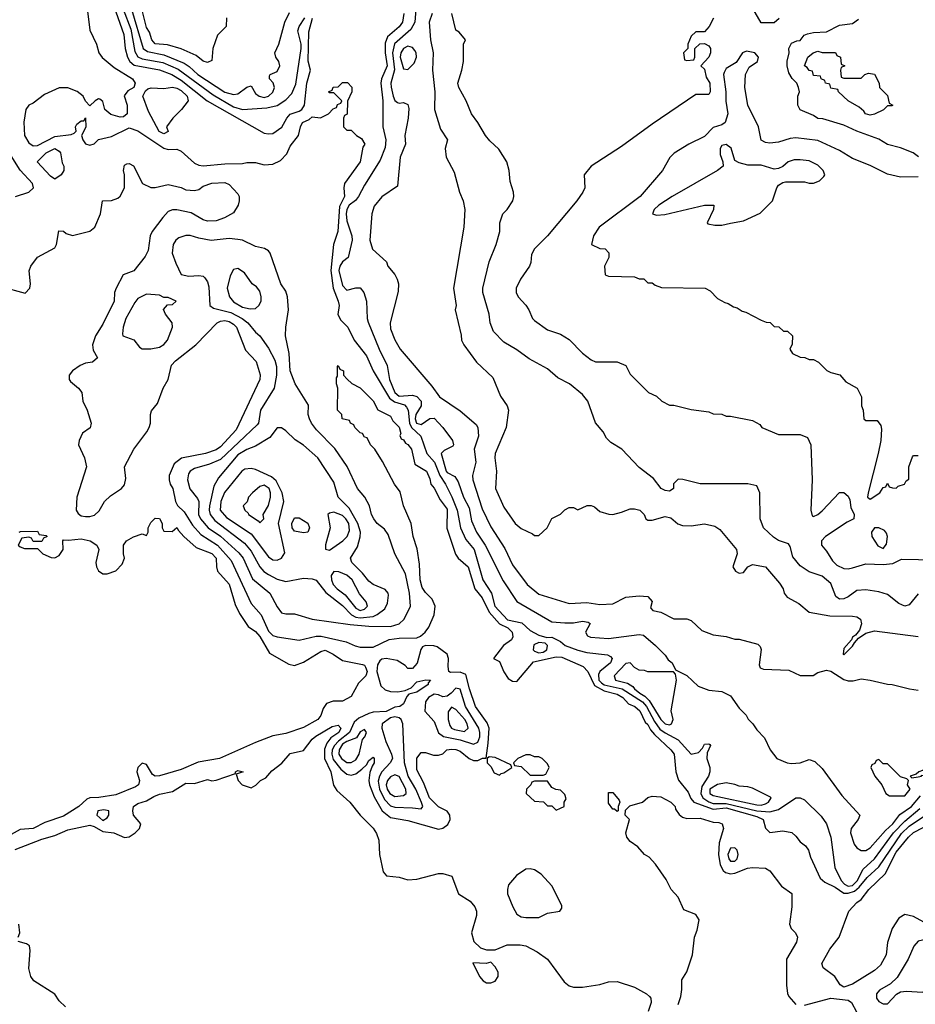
# Model space of a CAD drawing. Header units: inches. Extents: x 1793389 to 1900389, y 320802 to 470796.
# Tile 518 of 656: x 1880288 to 1884398, y 380662 to 385182. Entities that reach past the tile are written whole.
import ezdxf

# ---------------------------------------------------------------- set-up
doc = ezdxf.new("R2010")
doc.units = ezdxf.units.IN
doc.header["$MEASUREMENT"] = 0
doc.layers.add('B8388', color=7, linetype='Continuous')

msp = doc.modelspace()

# ---------------------------------------------------------------- linework, layer by layer
at = {"layer": 'B8388', "color": 2}
for points, elevation in [([(1880594, 385270), (1880610, 385134), (1880640.7, 385070), (1880650.8, 385030), (1880667.5, 385007.5), (1880722, 384962), (1880806, 384910), (1880818, 384890), (1880812, 384870), (1880784.5, 384855.5), (1880767.3, 384832.7), (1880781, 384790), (1880782, 384750), (1880764.7, 384735.3), (1880750, 384734), (1880707, 384747), (1880679, 384770), (1880670, 384806), (1880656.4, 384816.4), (1880650, 384818), (1880634, 384810), (1880610, 384786), (1880590, 384808), (1880579, 384830), (1880551.6, 384851.6), (1880510, 384869.6), (1880470, 384869.6), (1880401.6, 384838.4), (1880350, 384799), (1880330, 384789), (1880317.3, 384770), (1880307.9, 384712.1), (1880310.2, 384650.2), (1880330, 384615.8), (1880350, 384602.6), (1880370, 384604.6), (1880450, 384645.3), (1880525.2, 384654.8), (1880539, 384661), (1880548, 384670), (1880544, 384690), (1880550, 384702), (1880570, 384718), (1880582, 384718), (1880590, 384732), (1880591.1, 384688.9), (1880572, 384650), (1880578, 384630), (1880590, 384612), (1880610, 384606), (1880630, 384612), (1880650, 384632), (1880710, 384644.9), (1880790, 384686), (1880830, 384671), (1880950, 384591.3), (1880970, 384586), (1881010, 384586.8), (1881030, 384578.8), (1881090, 384522.8), (1881110, 384514), (1881130, 384510.6), (1881230, 384520.4), (1881310, 384522), (1881330, 384526.8), (1881370, 384526), (1881410, 384514.8), (1881450, 384518.8), (1881485.1, 384534.9), (1881514, 384566), (1881530, 384601), (1881567.6, 384650), (1881577, 384690), (1881586.6, 384710), (1881615.9, 384724.1), (1881630, 384736.3), (1881668.4, 384731.6), (1881706, 384750), (1881727.3, 384772.7), (1881742, 384778), (1881747.3, 384792.7), (1881762, 384798), (1881766, 384810), (1881730, 384846), (1881710, 384846), (1881706, 384850), (1881722, 384858), (1881727.3, 384872.7), (1881750, 384874), (1881770, 384894), (1881792.7, 384892.7), (1881811.6, 384871.6), (1881812, 384850), (1881792.7, 384807.3), (1881791.6, 384748.4), (1881778, 384742), (1881774, 384730), (1881774, 384690), (1881790, 384674), (1881810, 384674), (1881834, 384650), (1881856.9, 384636.9), (1881871.3, 384610), (1881862.8, 384597.2), (1881850.5, 384530), (1881778, 384430), (1881774.9, 384410), (1881778.4, 384370), (1881756, 384324), (1881748.2, 384210), (1881728.2, 384150), (1881716.5, 384030), (1881726.7, 383950), (1881750.3, 383890), (1881753.7, 383870), (1881748.2, 383828.2), (1881762.2, 383802.2), (1881793.4, 383770), (1881823, 383710), (1881879.4, 383639.4), (1881910.4, 383570), (1881984.5, 383444.5), (1882008.1, 383428.1), (1882053.3, 383413.3), (1882063.2, 383403.2), (1882070.2, 383390.2), (1882077, 383330), (1882085.6, 383310), (1882128.5, 383270), (1882156.9, 383190), (1882192.3, 383150), (1882216.3, 383090), (1882242, 383050), (1882270.9, 382990.9), (1882295.5, 382930), (1882311.6, 382850), (1882335.8, 382795.8), (1882373.4, 382750), (1882413.7, 382610), (1882453.7, 382550), (1882469.1, 382490), (1882527.2, 382427.2), (1882592.6, 382412.6), (1882630, 382378.8), (1882670, 382356.3), (1882706.4, 382346.4), (1882730, 382346.8), (1882770, 382328), (1882790.7, 382310), (1882850, 382287.2), (1882890, 382277.6), (1882986, 382266), (1882999.5, 382259.5), (1883007.3, 382250), (1882998.4, 382230), (1882950.3, 382190), (1882943.6, 382176.4), (1882946, 382150), (1882957.8, 382137.8), (1882970, 382128.8), (1883052, 382110), (1883146, 382050), (1883163.8, 382030), (1883201, 381961), (1883225.9, 381925.9), (1883250, 381908.1), (1883310, 381876.4), (1883370, 381810.4), (1883402.5, 381817.5), (1883422, 381838), (1883430, 381856), (1883450, 381858), (1883454.4, 381854.4), (1883458, 381850), (1883442.8, 381817.2), (1883441, 381790), (1883454.8, 381750), (1883454.8, 381730), (1883448.2, 381710), (1883418.3, 381661.7), (1883413.7, 381630), (1883422.8, 381610), (1883450, 381591), (1883470, 381583.3), (1883530, 381584.7), (1883670, 381550.7), (1883730, 381545.3), (1883770, 381555.8), (1883850, 381610.7), (1883870, 381610.8), (1883890, 381601), (1883965.8, 381525.8), (1883990.5, 381490.5), (1884010.6, 381429.4), (1884028.2, 381290), (1884058.2, 381230), (1884073.3, 381213.3), (1884090, 381204.2), (1884110, 381208), (1884131.3, 381228.7), (1884157.7, 381282.3), (1884210.5, 381329.5), (1884297.8, 381450), (1884350, 381503.2), (1884418.2, 381561.8)], 190), ([(1880710.4, 385270), (1880766.6, 385113.4), (1880772.8, 385050), (1880783.6, 385010), (1880794.3, 384990), (1880813.7, 384973.7), (1880930, 384951.3), (1880986, 384930), (1881030, 384903.6), (1881148.6, 384808.6), (1881410, 384660.7), (1881430, 384657.3), (1881450, 384658.8), (1881491.8, 384688.2), (1881513.6, 384730), (1881530, 384748.2), (1881570, 384761.1), (1881582.9, 384770), (1881594.7, 384790), (1881606.4, 384890), (1881623.1, 384950), (1881611.8, 384991.8), (1881614.7, 385125.3), (1881631.7, 385188.3)], 194), ([(1881238, 385190), (1881235.3, 385150), (1881195.3, 385110), (1881175.3, 385050), (1881170, 384994), (1881150, 384984.7), (1881130, 384991.3), (1881097.5, 385017.5), (1881030, 385047.7), (1880966, 385066), (1880910, 385070.8), (1880894, 385090), (1880884.1, 385124.1), (1880870, 385146), (1880844, 385250)], 206), ([(1882108.2, 385250), (1882101.3, 385170), (1882083.4, 385136.6), (1882008.7, 385071.3), (1881999, 385030), (1882008.5, 384951.5), (1881992, 384890), (1881992.2, 384872.2), (1882002.6, 384830), (1882010, 384810.8), (1882022.3, 384802.3), (1882030, 384798), (1882050, 384801), (1882070, 384792), (1882073.4, 384773.4), (1882070.5, 384729.5), (1882056, 384650), (1882058.8, 384610), (1882034, 384550), (1882022, 384418), (1881950, 384368.7), (1881914.8, 384325.2), (1881904, 384290), (1881894.8, 384170), (1881907.7, 384127.7), (1881971.3, 384070), (1881978, 384050), (1882010, 384012), (1882021, 383990), (1882026, 383970), (1882025.4, 383934.6), (1881987.7, 383790), (1881990, 383762), (1882010, 383712), (1882034.8, 383670), (1882179.9, 383499.9), (1882214.8, 383450), (1882310, 383386.8), (1882383.4, 383323.4), (1882390.6, 383310), (1882393, 383270), (1882374, 383210), (1882381.6, 383150), (1882366.7, 383090), (1882367, 383070), (1882410, 382936), (1882450, 382854), (1882514.7, 382754.7), (1882550, 382678.8), (1882617.3, 382590), (1882670, 382545.5), (1882810, 382502), (1882890, 382507.3), (1882950, 382497.1), (1883010, 382500.5), (1883070, 382530.5), (1883130, 382537.3), (1883170, 382534.8), (1883191, 382511), (1883182, 382482), (1883194, 382470), (1883230, 382462.8), (1883290, 382431.3), (1883350, 382431.3), (1883370, 382424.7), (1883418.8, 382378.8), (1883470, 382358), (1883530, 382351.3), (1883570, 382338), (1883590, 382338), (1883675.3, 382315.3), (1883685.4, 382305.4), (1883690.7, 382290.7), (1883680.5, 382220.5), (1883686.2, 382206.2), (1883700.4, 382200.4), (1883816.8, 382196.8), (1883870, 382172), (1883891.6, 382171.6), (1883928.4, 382171.6), (1883950, 382184.7), (1883990, 382196), (1884010, 382191), (1884070, 382153.4), (1884090, 382146.8), (1884112.9, 382147.1), (1884150, 382156), (1884190.9, 382150.9), (1884270, 382131.3), (1884290.9, 382130.9), (1884371.1, 382111.1), (1884410, 382104.7)], 198), ([(1883772.7, 385187.3), (1883750, 385168), (1883690, 385168), (1883652.9, 385232.9)], 210), ([(1880762.9, 385230), (1880797.6, 385137.6), (1880816.3, 385036.3), (1880830, 385011.8), (1880850, 385002.6), (1880945.8, 384985.8), (1881015.2, 384955.2), (1881176.2, 384836.2), (1881270, 384781.8), (1881310, 384768.9), (1881422.7, 384777.3), (1881470, 384788), (1881510, 384813.4), (1881536.6, 384843.4), (1881554.9, 384885.1), (1881579.7, 385050), (1881579.7, 385070), (1881565.1, 385130), (1881570.9, 385150), (1881597.3, 385190)], 198), ([(1880801.8, 385230), (1880854.9, 385050), (1880875.5, 385035.5), (1880950, 385021.1), (1881042.3, 384982.3), (1881066.5, 384966.5), (1881105.7, 384930), (1881230, 384849), (1881270, 384838.4), (1881290, 384841.6), (1881330, 384871.3), (1881350, 384878), (1881370, 384843), (1881387.3, 384830), (1881410, 384825.2), (1881430, 384830.3), (1881450, 384848.5), (1881456.9, 384870), (1881451.7, 384891.7), (1881434, 384910), (1881435.3, 384924.7), (1881438, 384930), (1881470, 384944), (1881482, 384970), (1881478, 384990), (1881464, 385010), (1881459, 385030), (1881477.2, 385070), (1881505.2, 385170), (1881525.6, 385214.4)], 202), ([(1882050.2, 385210), (1882044.6, 385170), (1882030, 385149.7), (1881976.5, 385103.5), (1881965.3, 385074.7), (1881965.8, 385030), (1881974.2, 384970), (1881948.8, 384910), (1881944.6, 384890), (1881954.9, 384810), (1881954.6, 384690), (1881967.6, 384630), (1881965.3, 384594.7), (1881942.3, 384537.7), (1881870, 384422.7), (1881843.1, 384370), (1881828.4, 384351.6), (1881800.8, 384330), (1881788.6, 384310), (1881785.8, 384290), (1881790, 384258), (1881812.4, 384190), (1881814, 384170), (1881795.5, 384090), (1881770, 384069.6), (1881757.8, 384050), (1881752.4, 384030), (1881770, 383961), (1881790, 383940.7), (1881830, 383951), (1881850, 383950.8), (1881866.8, 383930), (1881879.1, 383890), (1881882, 383810), (1881887.1, 383792.9), (1881937, 383670), (1881974.7, 383594.7), (1881985.3, 383530), (1882010, 383470.4), (1882030, 383454.4), (1882090, 383458), (1882110, 383452.2), (1882130.5, 383430), (1882130.8, 383410), (1882105.6, 383370), (1882102.5, 383350), (1882108.4, 383330), (1882130, 383324.2), (1882170, 383350.7), (1882190, 383353.4), (1882230.5, 383310), (1882274, 383250), (1882278.8, 383230), (1882275.2, 383224.8), (1882235.3, 383204.7), (1882221.6, 383190), (1882244.9, 383110), (1882250, 383103.1), (1882284.7, 383084.7), (1882300.7, 383060.7), (1882325.3, 382990), (1882350, 382941), (1882361.7, 382881.7), (1882384.4, 382830), (1882423.7, 382770), (1882506.4, 382606.4), (1882570, 382510.7), (1882730, 382417.6), (1882790, 382413.1), (1882830, 382413.7), (1882870, 382420.4), (1882897.1, 382417.1), (1882906, 382410), (1882884, 382370), (1882893.4, 382353.4), (1882907, 382347), (1882990, 382341.3), (1883130, 382360.5), (1883150, 382357.3), (1883206, 382310), (1883250, 382264.7), (1883264, 382244), (1883282, 382230), (1883298, 382198), (1883350, 382171.3), (1883402, 382122), (1883450, 382104.7), (1883510, 382098), (1883550, 382078), (1883590, 382022), (1883622, 381990), (1883631.1, 381971.1), (1883652, 381950), (1883670, 381922), (1883705.4, 381885.4), (1883732, 381830), (1883762, 381790), (1883810, 381770.8), (1883830, 381767.3), (1883870, 381770.8), (1883910, 381786), (1883936.8, 381776.8), (1883970, 381744.7), (1884061.1, 381621.1), (1884142.8, 381530), (1884134.8, 381510), (1884103, 381470), (1884100.5, 381450), (1884117.3, 381397.3), (1884130, 381380.7), (1884150, 381367.7), (1884170, 381368.2), (1884190, 381380.5), (1884260.2, 381459.8), (1884294.7, 381490), (1884326.7, 381533.3), (1884379.7, 381570), (1884420.8, 381619.2)], 194), ([(1882180.3, 385210), (1882167.4, 385170), (1882173, 385090), (1882185.5, 385030), (1882182, 384950), (1882193, 384850), (1882191, 384770), (1882219.8, 384679.8), (1882251, 384630), (1882241, 384590), (1882244.7, 384550), (1882282, 384482), (1882306, 384390), (1882322.8, 384350), (1882330.8, 384310), (1882326.8, 384230), (1882278.8, 383950), (1882290.8, 383870), (1882286.8, 383850), (1882314.4, 383734.4), (1882316, 383710), (1882326, 383690), (1882384.7, 383610), (1882459.8, 383539.8), (1882493.7, 383453.7), (1882524.7, 383410), (1882531.3, 383390), (1882520.7, 383310), (1882470.7, 383190), (1882468, 383170), (1882476.3, 383110), (1882470.8, 383030), (1882510, 382944.7), (1882561, 382870), (1882590, 382846), (1882642, 382822), (1882650, 382814), (1882670, 382814), (1882708, 382850), (1882730, 382892), (1882770, 382912), (1882790, 382931.3), (1882810, 382942), (1882830, 382942), (1882850, 382932), (1882891.6, 382951.6), (1882910, 382952), (1882925.4, 382945.4), (1882950, 382924.7), (1882991.6, 382911.6), (1883010, 382911.3), (1883050, 382921), (1883090, 382936), (1883110, 382936), (1883134, 382930), (1883154, 382910), (1883162, 382890), (1883170, 382884.7), (1883190, 382884.7), (1883250, 382901), (1883276, 382896), (1883307.9, 382867.9), (1883330, 382860.7), (1883370, 382858), (1883430, 382867.7), (1883477.5, 382857.5), (1883501.1, 382841.1), (1883578, 382750), (1883581, 382730), (1883561, 382670), (1883572, 382650), (1883590, 382641), (1883610, 382644.7), (1883629.2, 382670.8), (1883650, 382681), (1883710, 382671), (1883775.2, 382595.2), (1883790.8, 382570), (1883796, 382550), (1883810, 382531.3), (1883862.5, 382502.5), (1883910, 382462.8), (1884005.2, 382445.2), (1884110, 382444), (1884130, 382440.7), (1884146, 382430), (1884151, 382409), (1884141, 382379), (1884123.5, 382356.5), (1884110, 382348), (1884104.9, 382335.1), (1884070, 382295.3), (1884066, 382270), (1884070, 382266.8), (1884110, 382306), (1884118, 382322), (1884137.2, 382342.8), (1884170, 382366), (1884210, 382376), (1884410, 382351.3)], 202), ([(1884410, 382546.8), (1884370, 382496.3), (1884350, 382490.5), (1884322, 382502), (1884270, 382543), (1884230, 382556.3), (1884170, 382564.9), (1884130, 382562), (1884090, 382533.4), (1884070, 382524.2), (1884050, 382522), (1884033.5, 382533.5), (1884010, 382594), (1883970, 382626.8), (1883910, 382646.8), (1883870, 382674.8), (1883835.5, 382715.5), (1883823.5, 382763.5), (1883815.9, 382775.9), (1883770, 382790.7), (1883746.4, 382806.4), (1883701, 382850), (1883686, 382890), (1883684.7, 383010), (1883670, 383042), (1883630, 383051), (1883410, 383051.3), (1883331.1, 383071.1), (1883310, 383072), (1883288.4, 383051.6), (1883288, 383030), (1883278, 383022), (1883270, 383018), (1883250, 383021), (1883232, 383030), (1883196.3, 383076.3), (1883130, 383126.8), (1883051, 383210), (1883000.4, 383240.4), (1882981.1, 383261.1), (1882966, 383290), (1882930.6, 383330.6), (1882894.8, 383430), (1882870, 383461), (1882811.3, 383510), (1882758, 383538), (1882710, 383578.8), (1882625.2, 383625.2), (1882570, 383666), (1882510, 383701), (1882462.8, 383750), (1882447.3, 383790), (1882442.8, 383830), (1882414, 383930), (1882414, 383950), (1882442.8, 384070), (1882474.8, 384150), (1882491, 384210), (1882491.3, 384250), (1882504.7, 384290), (1882524.7, 384310), (1882551, 384350), (1882556, 384370), (1882554.8, 384390), (1882538.8, 384438.8), (1882534, 384490), (1882524, 384530), (1882487.1, 384587.1), (1882445.2, 384625.2), (1882426, 384650), (1882390.8, 384710), (1882360.7, 384750), (1882336.3, 384810), (1882302.8, 384870), (1882298.8, 384890), (1882317.3, 384950), (1882324, 384990), (1882324.7, 385070), (1882334, 385090), (1882304.7, 385124.7), (1882290, 385134), (1882271, 385210)], 206), ([(1883471.6, 385188.4), (1883452, 385150), (1883430, 385126), (1883390, 385126), (1883370, 385106), (1883354, 385070), (1883354, 385050), (1883334, 385030), (1883338, 384998), (1883350, 384994), (1883382, 384998), (1883386, 385010), (1883386, 385050), (1883408.4, 385071.6), (1883430, 385072), (1883450, 385062), (1883458, 385050), (1883458, 385030), (1883451, 385010), (1883414, 384970), (1883430, 384954), (1883438, 384918), (1883454.8, 384890), (1883456, 384850), (1883450, 384838), (1883390, 384838), (1883190, 384702), (1883050, 384599), (1882910.9, 384509.1), (1882878, 384470), (1882882, 384410), (1882872, 384390), (1882844.7, 384350), (1882710.6, 384189.4), (1882650.5, 384129.5), (1882636.8, 384103.2), (1882633.4, 384066.6), (1882626.8, 384050), (1882586, 383990), (1882566.8, 383950), (1882566.8, 383930), (1882576, 383910), (1882610.9, 383870.9), (1882624.7, 383850), (1882641, 383810), (1882650, 383801), (1882710, 383758.8), (1882770, 383738.8), (1882810, 383714), (1882870, 383651), (1882910, 383621), (1882930, 383612), (1883030, 383612), (1883070, 383594), (1883090, 383554), (1883174, 383470), (1883210, 383454), (1883234, 383430), (1883270, 383412), (1883290, 383412), (1883370, 383392), (1883450, 383382), (1883470, 383372), (1883510, 383371.3), (1883530, 383362), (1883550, 383362), (1883650, 383342), (1883683.6, 383323.6), (1883694, 383310), (1883770, 383278), (1883870, 383278), (1883903.6, 383263.6), (1883918, 383230), (1883924.7, 383070), (1883918, 382930), (1883924.7, 382904.7), (1883930, 382902), (1883950, 382911.3), (1883970, 382926.8), (1884050, 383011), (1884070, 383012), (1884090, 382994), (1884097.3, 382977.3), (1884102.5, 382942.5), (1884117.3, 382910), (1884116, 382890), (1884084.6, 382875.4), (1883984.9, 382810), (1883968, 382790), (1883967.3, 382770), (1883990, 382742.8), (1884017.4, 382697.4), (1884038.2, 382678.2), (1884070, 382662.4), (1884090, 382661.3), (1884110, 382666.4), (1884170, 382684), (1884250, 382680.7), (1884295.1, 382684.9), (1884334.6, 382705.4), (1884490, 382702.8)], 210), ([(1884411.9, 384551.9), (1884388, 384570), (1884330, 384593.2), (1884270, 384609.2), (1884230, 384632.7), (1884129.4, 384669.4), (1884070, 384697), (1883972.7, 384727.3), (1883950, 384728.7), (1883930, 384742), (1883870, 384768), (1883858, 384790), (1883858, 384830), (1883866, 384850), (1883862, 384870), (1883854, 384890), (1883832.3, 384912.3), (1883817.2, 384937.2), (1883809, 384970), (1883809.3, 384990.7), (1883819, 385030), (1883818, 385050), (1883830, 385074), (1883854.6, 385085.4), (1883870, 385086.8), (1883888, 385110), (1883903.2, 385116.8), (1883930, 385123), (1883990, 385126), (1884050, 385156), (1884110, 385164.7), (1884136.5, 385183.5)], 210), ([(1884410, 384459.7), (1884330, 384458.4), (1884270, 384472.7), (1884190, 384512.7), (1884110, 384544.5), (1884050, 384582), (1883950, 384626.6), (1883850, 384639.7), (1883823.4, 384636.6), (1883770, 384619.7), (1883730, 384614.5), (1883710, 384618), (1883690, 384629.3), (1883678, 384690), (1883629.3, 384790), (1883616, 384870), (1883619, 384930), (1883636, 384964), (1883673.2, 384990), (1883678, 385010), (1883662, 385030), (1883623, 385037), (1883604.7, 385030), (1883575.2, 384984.8), (1883530, 384957), (1883520.3, 384939.7), (1883517.6, 384930), (1883528.9, 384850), (1883527.6, 384807.6), (1883537.1, 384750), (1883526, 384710), (1883510, 384699.3), (1883470, 384686.6), (1883430, 384646), (1883358, 384610), (1883290.9, 384569.1), (1883271.1, 384548.9), (1883238, 384490), (1883136, 384370), (1882946.8, 384230), (1882921, 384190), (1882912, 384150), (1882950, 384131.3), (1882974, 384130), (1882991.6, 384111.6), (1882992, 384090), (1882972, 384050), (1882974, 384010), (1882990, 384004.7), (1883110, 384002), (1883130, 383992), (1883151.6, 383991.6), (1883170, 383974), (1883190, 383974), (1883203.6, 383963.6), (1883232.7, 383952.7), (1883434, 383950), (1883456.9, 383936.9), (1883490, 383902), (1883523.6, 383883.6), (1883539.6, 383879.6), (1883563.6, 383863.6), (1883579.6, 383859.6), (1883603.6, 383843.6), (1883619.6, 383839.6), (1883690, 383802), (1883712.7, 383792.7), (1883731.6, 383791.6), (1883750, 383774), (1883771.6, 383771.6), (1883792.7, 383752.7), (1883811.6, 383751.6), (1883834, 383730), (1883832.7, 383692.7), (1883822, 383670), (1883834, 383650), (1883870, 383632), (1883891.1, 383631.1), (1883910, 383622), (1883930, 383622), (1883954, 383610), (1883991.6, 383571.6), (1884010, 383562), (1884051, 383551), (1884079.6, 383519.6), (1884131.1, 383491.1), (1884151.3, 383450), (1884151.3, 383410), (1884158, 383390), (1884162, 383350), (1884170, 383342), (1884222, 383342), (1884238.8, 383318.8), (1884242, 383302), (1884238.8, 383250), (1884227.7, 383190), (1884181.6, 383010), (1884178.8, 382990), (1884190, 382980.7), (1884235.3, 383010), (1884250, 383034), (1884262, 383038), (1884270, 383054), (1884278, 383038), (1884292.7, 383032.7), (1884310, 383032), (1884319, 383041), (1884348, 383050), (1884355.3, 383064.7), (1884367.3, 383072.7), (1884368, 383130), (1884384, 383176), (1884390, 383182), (1884410, 383182)], 214), ([(1880269, 384370), (1880329.6, 384390.4), (1880352, 384410), (1880347, 384430), (1880290.7, 384490.7), (1880250, 384557)], 190), ([(1880202.5, 383957.5), (1880313.4, 383926.6), (1880335.1, 383950), (1880338.3, 383970), (1880331.7, 384028.3), (1880339.5, 384050), (1880370, 384091.3), (1880450, 384134), (1880458, 384150), (1880467.3, 384212.7), (1880490, 384211.3), (1880501, 384201), (1880530, 384191), (1880610, 384210.7), (1880632.7, 384230), (1880659.3, 384290), (1880669, 384351), (1880710, 384351.3), (1880738, 384362), (1880750, 384372), (1880768.7, 384410), (1880768.9, 384468.9), (1880764, 384490), (1880770, 384514), (1880780.4, 384519.6), (1880790, 384522), (1880810, 384511.3), (1880852, 384430), (1880890, 384411.3), (1880910, 384411), (1880970, 384426), (1881030, 384410.8), (1881050, 384401), (1881090, 384398), (1881110, 384402), (1881130, 384418), (1881170, 384430.8), (1881230, 384434.8), (1881250, 384424.7), (1881290, 384382), (1881296, 384370), (1881296, 384350), (1881291, 384330), (1881270, 384295.3), (1881227.9, 384272.1), (1881190, 384258), (1881150, 384257), (1881130, 384263.7), (1881075.5, 384295.5), (1881010, 384309.2), (1880990, 384309), (1880970, 384302), (1880945.8, 384274.2), (1880896.3, 384210), (1880887.7, 384190), (1880877.5, 384122.5), (1880864.7, 384095.3), (1880811.5, 384028.5), (1880762.8, 384010), (1880730.3, 383949.7), (1880723.7, 383930), (1880721.1, 383890), (1880670, 383784), (1880636.3, 383730), (1880622, 383690), (1880625.5, 383665.5), (1880644.7, 383630), (1880622, 383610), (1880590, 383604.5), (1880565.5, 383594.5), (1880530, 383569.3), (1880515.5, 383550), (1880514.9, 383530), (1880521.2, 383521.2), (1880558, 383490), (1880574, 383470), (1880578.4, 383430), (1880598, 383390), (1880616, 383330), (1880611.3, 383308.7), (1880576.8, 383283.2), (1880560.5, 383250), (1880558, 383230), (1880586.4, 383170), (1880595.5, 383130), (1880550.6, 382990), (1880547.7, 382930), (1880555.9, 382915.9), (1880570, 382904), (1880590, 382900.7), (1880610, 382900.7), (1880632.1, 382907.9), (1880652.5, 382927.5), (1880677.2, 382970), (1880704.4, 382995.6), (1880756, 383030), (1880770, 383046.8), (1880776, 383076), (1880768.7, 383130), (1880812, 383210), (1880872.3, 383290), (1880882.7, 383310), (1880889.2, 383330), (1880888.7, 383370), (1880893.2, 383386.8), (1880920.2, 383419.8), (1880946, 383490), (1880969.3, 383530), (1880984.6, 383595.4), (1881003.7, 383616.3), (1881096, 383690), (1881195.1, 383790), (1881210, 383798.7), (1881230, 383801.7), (1881250, 383796.5), (1881270, 383784.9), (1881282.6, 383770), (1881324.9, 383664.9), (1881373.3, 383613.3), (1881392.1, 383552.1), (1881390.3, 383530), (1881281.1, 383298.9), (1881210, 383220.5), (1881190, 383206.9), (1881141, 383190), (1881030.3, 383169.7), (1880997.6, 383142.4), (1880974, 383090), (1880974, 383070), (1880978.8, 383050), (1880990.5, 383030), (1881003.8, 382970), (1881012, 382952), (1881043, 382923), (1881081.4, 382861.4), (1881119.1, 382819.1), (1881196.5, 382770), (1881258.7, 382698.7), (1881350, 382502.8), (1881396.3, 382450), (1881430, 382375.5), (1881450, 382355.8), (1881470, 382348.7), (1881570, 382333), (1881648, 382352), (1881671.8, 382351.8), (1881786.4, 382326.4), (1881827.1, 382307.1), (1881850, 382301.6), (1881910, 382302), (1881983.8, 382336.2), (1882030, 382343.1), (1882110, 382344.9), (1882127.2, 382352.8), (1882149, 382370), (1882166.3, 382393.7), (1882189.6, 382450.4), (1882194.5, 382490), (1882181.3, 382521.3), (1882150, 382553.2), (1882135.6, 382575.6), (1882126.3, 382610), (1882122.4, 382682.4), (1882112.3, 382752.3), (1882093.2, 382810), (1882085.2, 382870), (1882049.2, 382950), (1882034, 383014), (1882008.7, 383050), (1881953.6, 383153.6), (1881918, 383210), (1881898, 383230), (1881882, 383262), (1881870, 383266), (1881862, 383282), (1881850, 383286), (1881826, 383310), (1881822, 383322), (1881806, 383330), (1881802, 383342), (1881768, 383350), (1881766, 383370), (1881746, 383390), (1881748.7, 383490), (1881742, 383510), (1881742, 383538), (1881746, 383546), (1881746, 383590), (1881750, 383594), (1881758, 383578), (1881774, 383570), (1881774, 383550), (1881791.6, 383531.6), (1881811.6, 383511.6), (1881850, 383491.3), (1881910, 383432), (1881930.9, 383390.9), (1881990, 383362), (1882001, 383341), (1882030, 383312), (1882036.9, 383283.1), (1882032.7, 383272.7), (1882038, 383258), (1882050, 383254), (1882058, 383238), (1882070, 383231.3), (1882086, 383210), (1882102, 383142), (1882154.8, 383110), (1882170, 383074), (1882174.8, 383050), (1882190, 383031), (1882217.6, 382977.6), (1882250, 382934.8), (1882248.2, 382848.2), (1882288.4, 382728.4), (1882300.7, 382710), (1882346, 382670), (1882376.4, 382570), (1882410, 382527.3), (1882442.4, 382462.4), (1882489.3, 382409.3), (1882528, 382390), (1882548.5, 382370), (1882550.3, 382349.7), (1882544.4, 382335.6), (1882507.7, 382310), (1882462, 382250), (1882490, 382236), (1882509.1, 382189.1), (1882530, 382158.4), (1882550, 382144.9), (1882570, 382143.8), (1882645.6, 382234.4), (1882750, 382257.8), (1882775.6, 382255.6), (1882873, 382213), (1882895.3, 382190), (1882925.5, 382125.5), (1882970, 382100.6), (1883030, 382085.3), (1883055.8, 382070), (1883082, 382042), (1883110.6, 382030), (1883134, 382010), (1883157.6, 381957.6), (1883170, 381947.3), (1883182.8, 381922.8), (1883200.6, 381900.6), (1883276.3, 381830), (1883290.5, 381810), (1883298.8, 381730), (1883310.9, 381690.9), (1883355.6, 381635.6), (1883367.7, 381607.7), (1883382, 381590), (1883470, 381557.5), (1883530, 381563.5), (1883670, 381524.7), (1883700.3, 381510), (1883710.4, 381470.4), (1883730, 381450.8), (1883790, 381458.8), (1883830.4, 381450.4), (1883850, 381434), (1883868.8, 381408.8), (1883894.4, 381390), (1883908, 381370), (1883917.3, 381337.3), (1883961.7, 381241.7), (1883983.1, 381223.1), (1884030, 381200.4), (1884070, 381172.6), (1884090, 381172.7), (1884118.1, 381181.9), (1884140.7, 381199.3), (1884176.1, 381243.9), (1884230, 381293.1), (1884334.4, 381445.6), (1884370, 381479.7), (1884434.9, 381525.1)], 186), ([(1880286, 382830), (1880292.7, 382832.7), (1880370, 382834), (1880378, 382818), (1880410, 382814), (1880414, 382810), (1880398, 382802), (1880390, 382786), (1880350, 382786), (1880342, 382802), (1880330, 382806), (1880298, 382802), (1880282, 382770), (1880290, 382762), (1880310, 382754), (1880370, 382754), (1880394, 382730), (1880432.7, 382712.7), (1880450, 382712), (1880470, 382722), (1880488, 382750), (1880486, 382790), (1880490, 382794), (1880512, 382792), (1880570, 382798.8), (1880612, 382790), (1880642, 382770), (1880652, 382750), (1880638, 382690), (1880641, 382670), (1880650, 382652), (1880670, 382638), (1880690, 382638), (1880730, 382652), (1880758, 382682), (1880768.7, 382710), (1880764, 382730), (1880765.2, 382770), (1880779, 382790), (1880810, 382807.3), (1880850, 382822), (1880870, 382814), (1880878, 382830), (1880878, 382850), (1880890, 382874), (1880910, 382894), (1880930, 382892), (1880942, 382870), (1880942, 382850), (1880950, 382834), (1880987.3, 382832.7), (1881010, 382851.3), (1881016.9, 382836.9), (1881041, 382810), (1881098.5, 382758.5), (1881170, 382732.2), (1881190, 382710.5), (1881190.7, 382670.7), (1881196, 382650), (1881250, 382590.8), (1881277.6, 382497.6), (1881296.5, 382456.5), (1881336.7, 382396.7), (1881370, 382373), (1881390, 382350.5), (1881434.4, 382274.4), (1881523.4, 382223.4), (1881550, 382217.3), (1881590, 382233.4), (1881670, 382282), (1881690, 382287.7), (1881726.8, 382270), (1881770, 382240.7), (1881861.4, 382221.4), (1881870, 382218.8), (1881875.5, 382210), (1881882, 382190), (1881877.3, 382170), (1881843.1, 382136.9), (1881810, 382075.3), (1881770, 382054), (1881726.4, 382053.6), (1881696.8, 382043.2), (1881680.5, 382019.5), (1881670, 381988.7), (1881656, 381970), (1881590, 381932.3), (1881510, 381906), (1881450, 381894.5), (1881370, 381863.7), (1881204.7, 381790), (1881106.7, 381773.3), (1881030, 381739.6), (1880930, 381711.5), (1880910, 381709.6), (1880897.7, 381717.7), (1880870, 381762.7), (1880850, 381769.5), (1880830.4, 381749.6), (1880826.4, 381730), (1880838, 381690), (1880833.4, 381670), (1880819, 381661), (1880730, 381624.2), (1880651.4, 381611.4), (1880610, 381609.7), (1880596, 381604), (1880559.1, 381570), (1880490, 381525.6), (1880403.7, 381496.3), (1880350, 381469.6), (1880290, 381465.1), (1880250, 381442)], 182), ([(1880266.9, 381373.1), (1880390, 381420.4), (1880450, 381437.6), (1880510, 381463.7), (1880610, 381485), (1880630, 381479.1), (1880670, 381455.2), (1880721, 381450), (1880770, 381428.7), (1880790, 381431.8), (1880818.4, 381450), (1880838.7, 381470), (1880843.6, 381490), (1880811.3, 381530), (1880806.8, 381550), (1880809.8, 381570.2), (1880830, 381584.6), (1880870, 381595.8), (1880903.6, 381616.4), (1880930, 381626.3), (1880990, 381639.5), (1881050, 381677), (1881090, 381676.5), (1881150, 381694.4), (1881170, 381688.2), (1881190, 381690.6), (1881278, 381722), (1881278, 381730), (1881290, 381734.8), (1881314, 381730), (1881282, 381718), (1881290.6, 381690), (1881309.2, 381669.2), (1881350, 381655.8), (1881371.3, 381668.7), (1881393.2, 381690), (1881418.4, 381701.6), (1881445.7, 381734.3), (1881490.9, 381769.1), (1881530, 381813), (1881590, 381827), (1881630, 381878.8), (1881647.2, 381892.8), (1881722.5, 381937.5), (1881750, 381944), (1881762, 381930), (1881752, 381910), (1881715.3, 381884.7), (1881698.3, 381861.7), (1881686.5, 381833.5), (1881687.4, 381790), (1881715.3, 381730), (1881728.5, 381668.5), (1881743.4, 381643.4), (1881802.8, 381590), (1881850.8, 381530), (1881910.4, 381470.4), (1881926.2, 381446.2), (1881935.6, 381415.6), (1881939.5, 381350), (1881956.4, 381270), (1881972.1, 381252.1), (1882030, 381245.3), (1882070, 381233.7), (1882110, 381236.5), (1882210, 381262), (1882230, 381262.8), (1882270.6, 381250.6), (1882301, 381170), (1882355.9, 381135.9), (1882376, 381110), (1882384.7, 381090), (1882384.7, 381070), (1882361, 380990), (1882372, 380950), (1882402, 380922), (1882430, 380912), (1882470, 380912), (1882524.7, 380935.3), (1882584.5, 380935.5), (1882610, 380930.4), (1882662.9, 380902.9), (1882710.8, 380870), (1882785.8, 380765.8), (1882810, 380746.8), (1882830, 380740.7), (1882870, 380740.7), (1882950, 380753.4), (1882990, 380764.9), (1883030, 380767.3), (1883110, 380740.7), (1883164.7, 380710), (1883178, 380698), (1883184.7, 380690), (1883186, 380670), (1883172, 380630)], 182), ([(1883310, 380662), (1883321.5, 380698.5), (1883326.6, 380730), (1883326, 380774), (1883350, 380812), (1883375.1, 380890), (1883385.2, 380970), (1883397.5, 381002.5), (1883406, 381050), (1883390, 381075.1), (1883336, 381096), (1883310, 381154), (1883277.2, 381190), (1883254.5, 381234.5), (1883206.3, 381306.3), (1883177, 381337), (1883155.3, 381350), (1883125.2, 381385.2), (1883089, 381410), (1883074, 381430), (1883069.2, 381450), (1883086, 381510), (1883066, 381530), (1883067.3, 381552.7), (1883087.3, 381572.7), (1883146, 381590), (1883170, 381612), (1883190, 381618), (1883230, 381614.8), (1883276, 381590), (1883296, 381570), (1883298, 381558), (1883314, 381534), (1883330, 381521), (1883350, 381514.8), (1883410, 381517.3), (1883470, 381498), (1883496.9, 381496.9), (1883512, 381490), (1883518, 381470), (1883497, 381403), (1883495.3, 381350), (1883502.2, 381302.2), (1883516, 381276), (1883527.2, 381267.2), (1883550, 381261.1), (1883570, 381263.7), (1883627.3, 381287.3), (1883650, 381290.5), (1883710, 381287.3), (1883730, 381274.8), (1883784.1, 381204.1), (1883830.5, 381170.5), (1883831.7, 381110), (1883820.4, 381030), (1883828, 381010), (1883847.3, 380990), (1883857.3, 380970), (1883853.2, 380946.8), (1883806.8, 380870), (1883806, 380750), (1883811.6, 380711.6), (1883818, 380698), (1883850, 380662)], 182), ([(1884453.2, 381030), (1884390, 381066), (1884350, 381075.1), (1884322, 381058), (1884290.8, 381010), (1884270, 380946), (1884264, 380890), (1884238.7, 380841.3), (1884210, 380816.9), (1884110, 380754.5), (1884070, 380741.2), (1884052.3, 380752.3), (1884028.7, 380790), (1883975.3, 380830), (1883969, 380850), (1884005.2, 380914.8), (1884049, 380970), (1884092, 381090), (1884129.4, 381130), (1884150, 381143.8), (1884185.1, 381190), (1884258.9, 381261.1), (1884310, 381361.1), (1884365.7, 381430), (1884390, 381451.3), (1884480.9, 381499.1)], 182), ([(1880281.2, 380970), (1880289.5, 380990.5), (1880283.7, 381030)], 182), ([(1880498, 380650), (1880470, 380678), (1880449.2, 380709.2), (1880353.2, 380770), (1880339.3, 380790), (1880330, 380826), (1880337, 380910), (1880332.7, 380930), (1880319.5, 380939.5), (1880282, 380950)], 182), ([(1883890, 380658), (1884010, 380691), (1884090, 380681), (1884104.7, 380670), (1884128.2, 380628.2)], 182)]:
    msp.add_lwpolyline(points, dxfattribs=dict(at, elevation=elevation))
for points, elevation in [([(1882070, 385059.7), (1882048.8, 385050), (1882036.5, 385030), (1882034.7, 385010), (1882050, 384956.3), (1882070, 384952.7), (1882098.4, 384981.6), (1882108.3, 385010), (1882107.8, 385030), (1882101, 385041), (1882090, 385054)], 202), ([(1884070, 384914), (1884150, 384914), (1884166, 384930), (1884183.1, 384936.9), (1884210, 384931.3), (1884232, 384890), (1884234, 384870), (1884270, 384834), (1884278, 384798), (1884294, 384790), (1884290, 384786), (1884270, 384786), (1884251.6, 384768.4), (1884210, 384748), (1884190, 384744), (1884168.7, 384750), (1884162, 384762), (1884140.4, 384780.4), (1884088.9, 384808.9), (1884046, 384850), (1884042, 384862), (1884010, 384868), (1884006, 384886), (1883986, 384890), (1883982, 384902), (1883966, 384910), (1883962, 384922), (1883930, 384926), (1883926, 384946), (1883910, 384948), (1883902, 384962), (1883889.6, 384970), (1883904, 385010), (1883928.7, 385030), (1883950, 385038), (1883970, 385031.3), (1884031.1, 385031.1), (1884038, 385018), (1884054, 385010), (1884058, 384978), (1884074, 384970), (1884058, 384962), (1884054, 384950), (1884058, 384918)], 206), ([(1880950, 384658), (1880928.9, 384668.9), (1880880.1, 384760.1), (1880853.2, 384830), (1880865.2, 384854.8), (1880876, 384864), (1880891.8, 384868.2), (1880950, 384866), (1880990, 384871.8), (1881010, 384867.9), (1881030, 384857.3), (1881056.5, 384830), (1881062, 384810), (1881030.8, 384769.2), (1880990.4, 384730), (1880962, 384690), (1880970, 384668)], 190), ([(1883530, 384609.4), (1883510, 384603.7), (1883502.6, 384590), (1883502.8, 384562.8), (1883514.8, 384530), (1883516, 384510), (1883490.7, 384490), (1883282, 384370), (1883220.7, 384330), (1883198.8, 384310), (1883192, 384290), (1883210, 384284.9), (1883247.9, 384287.9), (1883430, 384330.4), (1883470, 384331), (1883474, 384330), (1883472, 384310), (1883442, 384250), (1883445.4, 384245.4), (1883478, 384238), (1883510, 384238.8), (1883550, 384247.3), (1883610, 384258.8), (1883685.6, 384294.4), (1883742, 384350), (1883762, 384410), (1883770, 384422), (1883790, 384434), (1883802, 384438), (1883890, 384438), (1883910, 384431.3), (1883930, 384431.3), (1883958, 384442), (1883978, 384462), (1883982, 384470), (1883975.3, 384490), (1883950, 384514), (1883910, 384534), (1883870, 384539), (1883842, 384538), (1883814, 384530), (1883790, 384508), (1883770, 384498), (1883750, 384495.3), (1883690, 384514), (1883630, 384514), (1883590, 384524), (1883570, 384535.3), (1883552.2, 384592.2)], 218), ([(1880450, 384449), (1880430, 384464), (1880368, 384530), (1880409.5, 384570), (1880450, 384590.3), (1880470, 384578.8), (1880476.3, 384570), (1880484, 384524), (1880490.7, 384510), (1880490.8, 384490), (1880478, 384470)], 186), ([(1881070, 384191.8), (1881050, 384191.8), (1881019, 384181), (1881004.9, 384170), (1880992.7, 384150), (1880987.7, 384110), (1881004.1, 384064.1), (1881030, 384012), (1881064.9, 384004.9), (1881110, 384008), (1881130, 384004), (1881137.6, 383997.6), (1881150, 383978), (1881155.6, 383955.6), (1881160.7, 383870), (1881177.5, 383857.5), (1881257.4, 383837.4), (1881308.4, 383810), (1881334.9, 383790), (1881370, 383747.7), (1881390.4, 383730.4), (1881430, 383674), (1881458.3, 383618.3), (1881466, 383590), (1881466, 383550), (1881456, 383490), (1881393, 383390), (1881383.8, 383330), (1881378.3, 383321.7), (1881210, 383162.6), (1881158.9, 383141.1), (1881090, 383121.3), (1881070.6, 383110), (1881062.5, 383097.5), (1881058.7, 383070), (1881068.8, 383028.8), (1881104.7, 382984.7), (1881110.3, 382970.3), (1881108.9, 382910), (1881117.4, 382890), (1881153.7, 382850), (1881210, 382811.5), (1881294.4, 382734.4), (1881313.1, 382710), (1881355.9, 382615.9), (1881436.3, 382550), (1881470, 382486), (1881490, 382458.8), (1881510, 382454), (1881550, 382454), (1881630, 382430.7), (1881804.9, 382404.9), (1881890, 382397.8), (1881990, 382396.4), (1882030, 382408.2), (1882052.3, 382430), (1882080.9, 382490), (1882076.3, 382550), (1882058.9, 382638.9), (1882009.5, 382730), (1881979.1, 382819.1), (1881962.5, 382842.5), (1881929, 382870), (1881913.2, 382890), (1881902.7, 382910), (1881892.7, 382950), (1881872.7, 382990), (1881838, 383030), (1881791.3, 383131.3), (1881734, 383214), (1881650, 383299.3), (1881627, 383330), (1881618, 383350), (1881612.7, 383370), (1881612.9, 383412.9), (1881552.3, 383510), (1881529.3, 383570), (1881525.1, 383650), (1881508.4, 383730), (1881509.6, 383770.4), (1881521.2, 383850), (1881517, 383910), (1881510, 383935.3), (1881486, 383970), (1881438, 384110), (1881430, 384121.2), (1881412, 384132), (1881370, 384140.7), (1881310, 384169.6), (1881290, 384173.3), (1881250, 384177.6), (1881167.5, 384167.5), (1881110, 384178.4)], 190), ([(1881290, 384039), (1881270, 384035.3), (1881254.4, 384005.6), (1881240.5, 383950), (1881250.5, 383910), (1881270, 383886.4), (1881310, 383862.6), (1881345.6, 383854.4), (1881370, 383856.3), (1881386, 383870), (1881396.2, 383890), (1881397, 383910), (1881390, 383935.3), (1881374.8, 383954.8), (1881355.3, 383970), (1881320.2, 384020.2)], 194), ([(1880870, 383922), (1880830, 383902), (1880816.8, 383883.2), (1880775.5, 383810), (1880763, 383770), (1880759.6, 383739.6), (1880762, 383730), (1880812.8, 383712.8), (1880838.8, 383678.8), (1880850, 383671), (1880890, 383670.6), (1880930, 383679.1), (1880950, 383690.8), (1880966, 383710), (1880989, 383770), (1880988.7, 383790), (1880958, 383830), (1880948.4, 383851.6), (1880967.3, 383872.7), (1880990, 383874), (1881006, 383890), (1880970, 383906), (1880950, 383906), (1880930, 383918)], 190), ([(1881490, 383308.7), (1881470, 383308.7), (1881436.4, 383263.6), (1881370, 383224), (1881330, 383209.4), (1881290, 383184.7), (1881200.8, 383079.2), (1881178.7, 383041.3), (1881159.6, 382950), (1881157.8, 382930), (1881162.3, 382910), (1881183.1, 382883.1), (1881319.7, 382779.7), (1881350, 382741.6), (1881390.4, 382670), (1881409.2, 382649.2), (1881430, 382635.8), (1881470, 382614), (1881510, 382603), (1881590, 382618), (1881630, 382615.5), (1881648.5, 382608.5), (1881693.1, 382553.1), (1881770, 382493.1), (1881810.3, 382450), (1881830, 382439.4), (1881850, 382435.7), (1881910, 382442.8), (1881928.9, 382451.1), (1881963.1, 382476.9), (1881976.6, 382503.4), (1881980.9, 382540.9), (1881979.3, 382550), (1881965.6, 382565.6), (1881910, 382589.6), (1881890, 382604.5), (1881861.6, 382641.6), (1881812.3, 382690), (1881806.6, 382710), (1881837.7, 382762.3), (1881851.2, 382808.8), (1881852.6, 382830), (1881839.8, 382870), (1881799.4, 382939.4), (1881749.3, 382990), (1881730, 383059), (1881656, 383170), (1881590, 383229), (1881552.7, 383252.7), (1881510, 383294)], 194), ([(1881350, 383122.4), (1881322, 383118), (1881307.3, 383110), (1881228.2, 383011.8), (1881211.5, 382970), (1881208.9, 382930), (1881237, 382897), (1881350, 382821.3), (1881430, 382716.3), (1881450, 382703), (1881470, 382700.7), (1881489.4, 382710.6), (1881504.7, 382735.3), (1881476, 382870), (1881499.7, 382970), (1881493, 383010), (1881465.3, 383065.3), (1881443.6, 383083.6), (1881370, 383116.9)], 198), ([(1881410, 383044.5), (1881390, 383039.3), (1881356, 383010), (1881338, 382990), (1881332, 382968), (1881314, 382950), (1881322, 382930), (1881336.9, 382916.9), (1881338, 382910), (1881382, 382882), (1881390, 382872), (1881408, 382890), (1881406, 382910), (1881430, 382952), (1881438.4, 382990), (1881439.6, 383010), (1881433.3, 383030)], 202), ([(1881590, 382826), (1881550, 382834), (1881539.3, 382850), (1881537.2, 382870), (1881550, 382896), (1881570, 382896), (1881610, 382870.8), (1881618.8, 382850), (1881610, 382829.2)], 194), ([(1881730, 382920.7), (1881710, 382917.2), (1881702.8, 382910), (1881712.7, 382850), (1881691.1, 382771.1), (1881691.6, 382751.6), (1881710, 382747.3), (1881771, 382789), (1881791.5, 382810), (1881802.3, 382837.7), (1881798, 382870), (1881784.7, 382890), (1881770, 382906)], 198), ([(1884210, 382849.2), (1884196.3, 382830), (1884198.4, 382810), (1884226.1, 382766.1), (1884250, 382754.4), (1884265.3, 382774.7), (1884269.6, 382809.6), (1884265.6, 382825.6), (1884256.9, 382836.9), (1884231, 382849)], 214), ([(1881730, 382649.3), (1881717.1, 382630), (1881718.7, 382610), (1881727.2, 382590), (1881744.9, 382570), (1881782.4, 382542.4), (1881830, 382480.3), (1881850, 382469.2), (1881870, 382476.3), (1881883.7, 382490), (1881878, 382510), (1881847, 382547), (1881813.3, 382610), (1881790, 382632.8), (1881753, 382647)], 198), ([(1882150.3, 382309.7), (1882136.4, 382303.6), (1882128.4, 382291.6), (1882112.2, 382227.8), (1882090, 382204), (1882070, 382203.7), (1882057.2, 382217.2), (1882020.5, 382240.5), (1881970, 382249.6), (1881950, 382247), (1881940.9, 382239.1), (1881930, 382221.2), (1881926.7, 382190), (1881944.8, 382124.8), (1881965.8, 382105.8), (1881990, 382097.6), (1882023.6, 382096.4), (1882057.2, 382102.8), (1882084.7, 382115.3), (1882110, 382142), (1882151.1, 382151.1), (1882174, 382150), (1882162, 382138), (1882162, 382130), (1882110, 382095.3), (1882074.4, 382085.6), (1882064.5, 382075.5), (1882050, 382042), (1882032, 382030), (1882010, 382026), (1881970, 382006.4), (1881910, 382003.1), (1881890, 381997.7), (1881844.1, 381975.9), (1881823.2, 381956.8), (1881801.2, 381910), (1881751, 381870), (1881733.2, 381850), (1881722.5, 381830), (1881720.2, 381810), (1881726.7, 381786.7), (1881762.3, 381742.3), (1881790, 381718.7), (1881810, 381714), (1881830, 381720.5), (1881858, 381742), (1881878.9, 381761.1), (1881890, 381781), (1881910, 381796), (1881914.8, 381790), (1881915.5, 381770), (1881904.9, 381755.1), (1881894.4, 381725.6), (1881890.3, 381690), (1881892.9, 381670), (1881915.1, 381615.1), (1881951, 381551), (1881990, 381519.5), (1882070, 381506.4), (1882210, 381466.8), (1882230, 381471), (1882252.3, 381487.7), (1882264, 381510), (1882262, 381530), (1882249.2, 381549.2), (1882210, 381569.5), (1882168.4, 381610), (1882141, 381681), (1882110, 381738), (1882110, 381792), (1882130, 381818), (1882150, 381818), (1882186.4, 381806.4), (1882210, 381806), (1882230, 381811.3), (1882248.7, 381830), (1882270, 381832.7), (1882290, 381832.2), (1882310, 381824), (1882350, 381790.8), (1882370, 381782), (1882390, 381782), (1882412, 381792), (1882428, 381792), (1882438.3, 381861.7), (1882442.2, 381930), (1882433.7, 381953.7), (1882379.7, 382030), (1882352.4, 382110), (1882336.1, 382176.1), (1882310, 382187.3), (1882265.6, 382185.6), (1882258, 382190), (1882253.6, 382213.6), (1882256, 382250), (1882249.2, 382270), (1882203.3, 382303.3), (1882188.2, 382308.2)], 186), ([(1882670, 382323.6), (1882647.5, 382312.5), (1882643.7, 382290), (1882650, 382283.1), (1882670, 382274.9), (1882690, 382278.7), (1882707, 382290), (1882709.3, 382310), (1882699.7, 382319.7)], 190), ([(1883090, 382229), (1883070, 382226), (1883016.3, 382170), (1883022, 382150), (1883076.9, 382136.9), (1883101.5, 382121.5), (1883108.9, 382110), (1883134, 382090), (1883156.7, 382076.7), (1883177, 382057), (1883230, 381968.9), (1883250, 381950.4), (1883270, 381945.7), (1883279.3, 381950), (1883287.3, 381970), (1883276.9, 382010), (1883302, 382150), (1883298, 382178), (1883288, 382188), (1883170, 382188.7), (1883154.6, 382194.6), (1883130, 382195.3), (1883110, 382208)], 194), ([(1882290, 382113.6), (1882268.5, 382090), (1882250, 382077.2), (1882230, 382073.7), (1882210, 382083), (1882190, 382085.4), (1882164, 382070), (1882150.3, 382050), (1882147.9, 382007.9), (1882190, 381961), (1882210, 381908.2), (1882232.3, 381892.3), (1882310, 381876.9), (1882370, 381856), (1882390, 381864.9), (1882399.3, 381890), (1882400.3, 381910), (1882394.5, 381930), (1882333.1, 382030), (1882310, 382109.5)], 190), ([(1882270, 382026), (1882254.9, 382005.1), (1882254.9, 381970), (1882262, 381942), (1882270.3, 381930.3), (1882284.1, 381924.1), (1882330, 381914), (1882346, 381930), (1882342.2, 381950), (1882330.8, 381970), (1882290, 382016.2)], 194), ([(1882010, 381981.5), (1881990, 381977), (1881952, 381950), (1881950.3, 381930), (1881968.8, 381868.8), (1881994.9, 381810), (1881998.4, 381790), (1881988.7, 381770), (1881950.2, 381729.8), (1881938.6, 381710), (1881933.8, 381686.2), (1881939, 381650), (1881962.1, 381602.1), (1881990, 381572.8), (1882010, 381566.5), (1882090, 381564.6), (1882130, 381558.8), (1882138, 381570), (1882131.8, 381588.2), (1882105.8, 381650), (1882070.8, 381710), (1882054.2, 381770), (1882047, 381950), (1882038, 381970), (1882030, 381976.8)], 190), ([(1881870, 381924), (1881850, 381912.3), (1881834, 381886), (1881790, 381869), (1881770, 381856.2), (1881753.7, 381830), (1881753.2, 381810), (1881764.7, 381790), (1881790, 381771.5), (1881810, 381771.6), (1881830, 381784.2), (1881846.4, 381810), (1881861.7, 381878.3), (1881871.8, 381890), (1881879.3, 381910)], 190), ([(1882442, 381798), (1882434, 381790), (1882434, 381770), (1882450, 381754), (1882465.4, 381725.4), (1882490, 381714), (1882498, 381722), (1882510, 381724.7), (1882546, 381750), (1882542, 381762), (1882470, 381795.3)], 186), ([(1882630, 381808), (1882610, 381808), (1882574, 381790), (1882554, 381770), (1882558, 381758), (1882590, 381754), (1882630, 381714), (1882690, 381714), (1882702, 381718), (1882718, 381750), (1882710, 381766), (1882686, 381790), (1882670, 381798), (1882650, 381798)], 186), ([(1884230, 381786), (1884218, 381782), (1884212.7, 381767.3), (1884198, 381762), (1884194, 381750), (1884212, 381710), (1884244.7, 381670), (1884262, 381630), (1884279.6, 381619.6), (1884350, 381618.8), (1884373.6, 381650), (1884362, 381670), (1884366, 381690), (1884358, 381698), (1884330, 381706), (1884270, 381766), (1884250, 381766)], 198), ([(1884470, 381764), (1884444.7, 381750), (1884430, 381735.3), (1884414, 381730), (1884402, 381718), (1884374, 381710), (1884382, 381702), (1884410, 381706.8), (1884426, 381710), (1884426, 381714), (1884452, 381712), (1884470, 381716), (1884488.7, 381730), (1884488.7, 381750)], 198), ([(1882010, 381716.3), (1881990, 381706.3), (1881976, 381690), (1881970.3, 381670), (1881974, 381650), (1881986.5, 381630), (1882010, 381616.9), (1882050, 381620.4), (1882062, 381630), (1882060.5, 381650), (1882030, 381707.3)], 194), ([(1882710, 381686), (1882650, 381686), (1882638, 381682), (1882634, 381670), (1882614, 381650), (1882612, 381630), (1882650, 381594), (1882691.6, 381591.6), (1882710, 381574), (1882730, 381574), (1882750, 381554), (1882770, 381562), (1882786, 381570), (1882786, 381590), (1882795.3, 381604.7), (1882790, 381626), (1882770, 381646), (1882748.4, 381648.4), (1882730, 381658)], 186), ([(1883530, 381678.4), (1883490, 381671.2), (1883454.9, 381650), (1883455.5, 381630), (1883470, 381621.1), (1883670, 381577.2), (1883690, 381576.5), (1883710, 381582.3), (1883724.5, 381590), (1883736, 381610), (1883733.3, 381613.3), (1883650, 381655.1), (1883630, 381660.7), (1883590, 381663.7), (1883570, 381672)], 194), ([(1883030, 381548), (1883018, 381558), (1883010, 381558), (1882990, 381586), (1882990, 381634), (1883010, 381634), (1883039.6, 381599.6), (1883042, 381590), (1883034, 381570), (1883034, 381550)], 182), ([(1880674.5, 381554.5), (1880646.8, 381550), (1880642.8, 381530), (1880670, 381506), (1880690, 381518), (1880697.2, 381530), (1880698, 381550)], 186), ([(1883570, 381380.9), (1883550, 381378.4), (1883538, 381350), (1883542.6, 381330), (1883550, 381319.3), (1883570, 381319.3), (1883579.6, 381330), (1883585.1, 381350), (1883580.9, 381370)], 186), ([(1882630, 381284), (1882610, 381282), (1882567.1, 381252.9), (1882531.3, 381210), (1882526, 381190), (1882526.8, 381170), (1882550.8, 381110), (1882570, 381076), (1882590, 381064), (1882610, 381060.7), (1882670, 381061), (1882710, 381081), (1882766, 381090), (1882776.4, 381103.6), (1882776.4, 381116.4), (1882730, 381206), (1882680.4, 381260.4), (1882650, 381279)], 186), ([(1884450, 380960.7), (1884410, 380952.7), (1884390.4, 380929.6), (1884365.5, 380870), (1884314, 380786), (1884283.8, 380756.2), (1884232.7, 380727.3), (1884219.1, 380710), (1884219.1, 380690), (1884230, 380674.8), (1884250, 380664), (1884270, 380664), (1884311.5, 380708.5), (1884330, 380719.1), (1884357.6, 380722.4), (1884430, 380718.3), (1884493.8, 380746.2), (1884626, 380830), (1884636, 380850), (1884629.5, 380869.5), (1884545.7, 380925.7), (1884490, 380954.3)], 186), ([(1882450, 380855.3), (1882429.3, 380849.3), (1882367.9, 380852.1), (1882398.7, 380790), (1882414.9, 380770), (1882430, 380760.9), (1882450, 380760.3), (1882470, 380768.5), (1882484.2, 380790), (1882483.6, 380810), (1882470, 380834)], 182)]:
    msp.add_lwpolyline(points, close=True, dxfattribs=dict(at, elevation=elevation))

doc.saveas('drawing.dxf')
